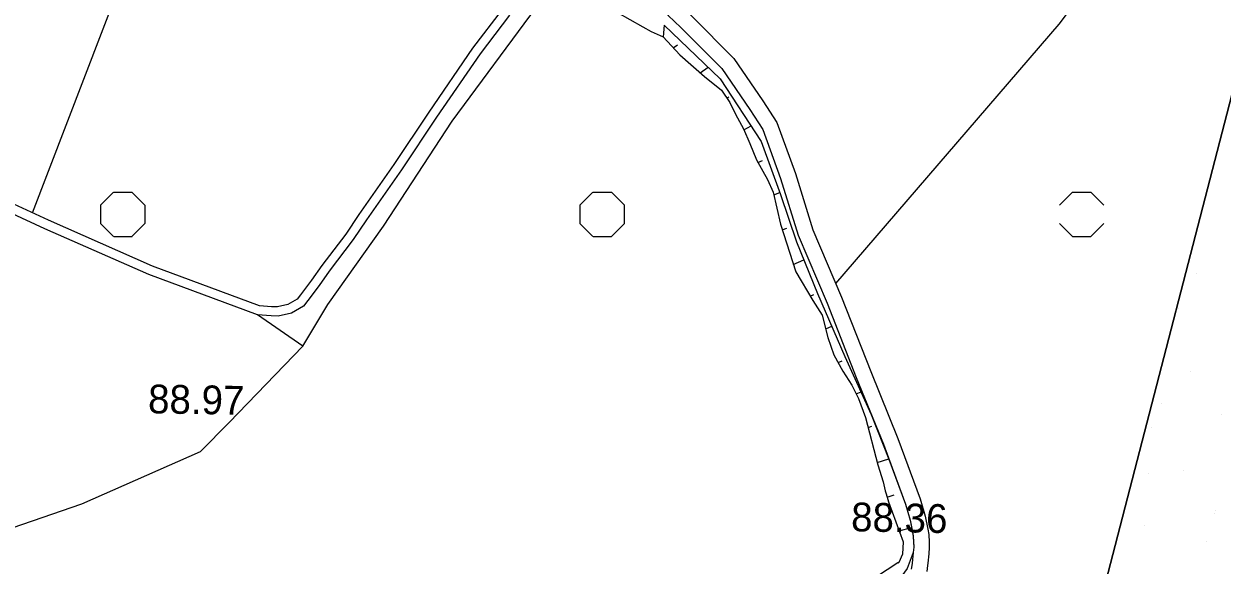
# Model space of a CAD drawing. Extents: x 417995 to 421451, y 4454518 to 4458015.
# Drawn here: x 419589 to 419838.9, y 4455818.4 to 4455931.2 of the extents above; entities that cross this region are included whole.
import ezdxf

# ---------------------------------------------------------------- set-up
doc = ezdxf.new("R2010")
doc.units = 0
for name, color, linetype in [('ADAKENARI', 7, 'Continuous'), ('PL_AYA_PARK_DINLENME', 7, 'Continuous'), ('Sev_Sevalti', 7, 'Continuous'), ('Sev_Sevustu', 7, 'Continuous'), ('Sev_Tarama', 7, 'Continuous'), ('Sinir_itirazli_Mulkiyet', 7, 'Continuous'), ('TR_TARIMALANI', 7, 'Continuous'), ('TRFAT_PARKALANI', 7, 'Continuous'), ('Y_Kot_Noktasi', 7, 'Continuous'), ('Yol_Toprak_Duz', 7, 'Continuous'), ('Yol_Toprak_Kesik', 7, 'Continuous')]:
    doc.layers.add(name, color=color, linetype=linetype)

msp = doc.modelspace()

# ---------------------------------------------------------------- linework, layer by layer
at = {"layer": 'ADAKENARI'}
msp.add_line((419802.57, 4455768.04), (419857.93, 4455982.18), dxfattribs=at)
at = {"layer": 'PL_AYA_PARK_DINLENME'}
msp.add_line((419857.93, 4455982.18), (419802.57, 4455768.04), dxfattribs=at)
at = {"layer": 'Sev_Sevalti'}
for points in [[(419722.59, 4455930.9), (419734.23, 4455919.77), (419742.81, 4455906.69), (419746.8, 4455895.65), (419750.17, 4455885.74), (419754.55, 4455874.96), (419760.26, 4455861.86), (419765.76, 4455849.74), (419769.43, 4455840.44), (419772.86, 4455831.09), (419773.85, 4455827.77), (419774.51, 4455824.38), (419774.6, 4455822.13), (419774.52, 4455821.02), (419773.68, 4455818.79)], [(419773.68, 4455818.79), (419773.27, 4455817.7), (419771.54, 4455815.36), (419769.9, 4455814.29), (419765.4, 4455812.32)]]:
    msp.add_lwpolyline(points, dxfattribs=at)
at = {"layer": 'Sev_Sevustu'}
msp.add_lwpolyline([(419722.59, 4455930.9), (419722.35, 4455928.48), (419725.85, 4455924.72), (419731, 4455920.2), (419734.51, 4455917.39), (419736.24, 4455914.81), (419737.46, 4455912.38), (419739.1, 4455909.29), (419740.39, 4455906.26), (419741.78, 4455902.83), (419744.1, 4455898.72), (419745.29, 4455896.1), (419746.81, 4455889.44), (419749.99, 4455879.51), (419753.59, 4455873.51), (419755.51, 4455870.47), (419756.71, 4455865.85), (419757.96, 4455862.2), (419759.84, 4455858.8), (419761.72, 4455855.87), (419763.07, 4455853.08), (419764.56, 4455849.13), (419767.14, 4455839.26), (419768.23, 4455835.73), (419768.63, 4455833.88), (419768.83, 4455833.23), (419769.34, 4455831.6), (419772.39, 4455823.2), (419772.25, 4455820.64), (419771.49, 4455818.95), (419771.29, 4455818.82), (419766.83, 4455815.9)], dxfattribs=at)
at = {"layer": 'Sev_Tarama'}
for p, q in [((419724.45, 4455926.22), (419725.36, 4455926.81)), ((419730.08, 4455921.01), (419731.74, 4455922.16)), ((419735.62, 4455915.74), (419736.07, 4455916.01)), ((419739.17, 4455909.14), (419740.68, 4455909.95)), ((419742.08, 4455902.3), (419743.09, 4455902.71)), ((419745.41, 4455895.59), (419746.67, 4455896.03)), ((419747.19, 4455888.25), (419748.13, 4455888.61)), ((419749.49, 4455881.06), (419751.68, 4455882.02)), ((419753.04, 4455874.44), (419753.77, 4455874.75)), ((419756.24, 4455867.65), (419757.5, 4455868.2)), ((419758.84, 4455860.6), (419759.67, 4455860.97)), ((419762.59, 4455854.07), (419763.61, 4455854.48)), ((419765.1, 4455847.06), (419765.86, 4455847.31)), ((419767.01, 4455839.8), (419769.38, 4455840.55)), ((419769.04, 4455832.56), (419770.5, 4455833.04)), ((419771.54, 4455825.55), (419774.15, 4455826.22)), ((419771.39, 4455818.89), (419771.52, 4455818.82))]:
    msp.add_line(p, q, dxfattribs=at)
at = {"layer": 'Sinir_itirazli_Mulkiyet'}
for points in [[(419758.33, 4455877.08), (419804.91, 4455931.16), (419826.52, 4455959.81), (419849.55, 4455994.87)], [(419590.83, 4455891.79), (419616.22, 4455958.11), (419626.17, 4455978.46), (419699.97, 4455949.35)], [(419647.19, 4455864.01), (419652.41, 4455872.72), (419664.03, 4455889.06), (419678.33, 4455910.91), (419695.96, 4455934.7), (419698.43, 4455936.55), (419702.07, 4455937.73), (419704.87, 4455937.41), (419708.59, 4455936.43), (419712.65, 4455933.61), (419718.13, 4455930.55)], [(419718.13, 4455930.55), (419719.83, 4455929.6), (419722.35, 4455928.48)], [(419446.69, 4455870.26), (419494.35, 4455848.08), (419518.75, 4455837.41), (419555.65, 4455824.53), (419557.74, 4455823.9), (419560.43, 4455822.99), (419562.32, 4455822.91), (419567.4, 4455822.93), (419572.37, 4455823.06), (419580.43, 4455824.06), (419601.07, 4455831.16), (419625.82, 4455842.07), (419631.81, 4455848.07), (419647.19, 4455864.01), (419637.72, 4455870.54)]]:
    msp.add_lwpolyline(points, dxfattribs=at)
at = {"layer": 'TR_TARIMALANI'}
for p, q in [((419605, 4455893.42), (419607.71, 4455896.12)), ((419607.75, 4455896.14), (419611.58, 4455896.14)), ((419614.25, 4455893.42), (419611.54, 4455896.12)), ((419705, 4455893.42), (419707.71, 4455896.12)), ((419707.75, 4455896.14), (419711.58, 4455896.14)), ((419714.25, 4455893.42), (419711.54, 4455896.12)), ((419805, 4455893.42), (419807.71, 4455896.12)), ((419807.75, 4455896.14), (419811.58, 4455896.14)), ((419814.25, 4455893.42), (419811.54, 4455896.12)), ((419605.04, 4455889.6), (419605.04, 4455893.43)), ((419614.29, 4455889.6), (419614.29, 4455893.43)), ((419705.04, 4455889.6), (419705.04, 4455893.43)), ((419714.29, 4455889.6), (419714.29, 4455893.43)), ((419607.71, 4455886.88), (419605, 4455889.58)), ((419611.54, 4455886.88), (419614.25, 4455889.58)), ((419707.71, 4455886.88), (419705, 4455889.58)), ((419711.54, 4455886.88), (419714.25, 4455889.58)), ((419807.71, 4455886.88), (419805, 4455889.58)), ((419811.54, 4455886.88), (419814.25, 4455889.58)), ((419607.75, 4455886.89), (419611.58, 4455886.89)), ((419707.75, 4455886.89), (419711.58, 4455886.89)), ((419807.75, 4455886.89), (419811.58, 4455886.89))]:
    msp.add_line(p, q, dxfattribs=at)
at = {"layer": 'TRFAT_PARKALANI'}
for p, q in [((419833.68, 4455879.24), (419833.68, 4455879.24)), ((419829.73, 4455871.84), (419829.73, 4455871.84)), ((419829.02, 4455870.02), (419829.02, 4455870.02)), ((419832.23, 4455858.68), (419832.23, 4455858.68)), ((419826.26, 4455852.15), (419826.26, 4455852.15)), ((419838.89, 4455849.7), (419838.89, 4455849.7)), ((419824.12, 4455847.09), (419824.12, 4455847.09)), ((419823.65, 4455837.37), (419823.65, 4455837.37)), ((419830.78, 4455838.11), (419830.78, 4455838.11)), ((419837.56, 4455829.85), (419837.56, 4455829.85)), ((419837.44, 4455829.13), (419837.44, 4455829.13)), ((419822.67, 4455826.53), (419822.67, 4455826.53)), ((419835.58, 4455823.31), (419835.58, 4455823.31))]:
    msp.add_line(p, q, dxfattribs=at)
at = {"layer": 'Yol_Toprak_Duz'}
for points in [[(419718.26, 4455943.12), (419718.56, 4455942.23), (419719.3, 4455940.21), (419720.07, 4455938.14), (419721.45, 4455935.62), (419723.37, 4455932.91), (419726.05, 4455930.44), (419734.58, 4455921.88), (419740.44, 4455913.37), (419743.11, 4455909.17), (419746.85, 4455898.93), (419750.48, 4455887.12), (419756.54, 4455872.99), (419762.61, 4455857.51), (419768.27, 4455843.57), (419772.86, 4455831.09)], [(419690.31, 4455933.04), (419684.16, 4455924.97), (419675.09, 4455911.72), (419667.79, 4455900.76), (419660.48, 4455890.34), (419657.72, 4455886.22), (419652.71, 4455879.67), (419650.57, 4455876.63), (419648.23, 4455873.56), (419647.31, 4455872.35), (419644.82, 4455870.88), (419642.07, 4455870.25), (419640.56, 4455870.31), (419637.72, 4455870.54), (419615.08, 4455878.92), (419593.35, 4455888.5), (419576.99, 4455896.01)], [(419772.86, 4455831.09), (419773.85, 4455827.77), (419774.37, 4455825.3), (419774.51, 4455824.38), (419774.59, 4455823.08), (419774.6, 4455822.13), (419774.52, 4455821.02), (419774.27, 4455818.79)], [(419774.27, 4455818.79), (419774.26, 4455818.68), (419774.1, 4455817.52)]]:
    msp.add_lwpolyline(points, dxfattribs=at)
at = {"layer": 'Yol_Toprak_Kesik'}
for points in [[(419721.1, 4455947.86), (419721.1, 4455946.87), (419721.14, 4455945.4), (419721.35, 4455944.16), (419721.63, 4455943.31), (419722.36, 4455941.34), (419723.04, 4455939.5), (419724.22, 4455937.35), (419725.83, 4455935.07), (419728.31, 4455932.79), (419737.1, 4455923.97), (419743.16, 4455915.17), (419746.05, 4455910.63), (419749.94, 4455899.97), (419753.54, 4455888.25), (419759.56, 4455874.23), (419765.64, 4455858.71), (419771.31, 4455844.75), (419775.92, 4455832.22)], [(419688.75, 4455934.19), (419682.59, 4455926.11), (419673.48, 4455912.81), (419666.19, 4455901.85), (419658.88, 4455891.44), (419656.14, 4455887.35), (419651.14, 4455880.82), (419649.01, 4455877.78), (419646.69, 4455874.74), (419646, 4455873.83), (419644.09, 4455872.7), (419641.89, 4455872.2), (419640.68, 4455872.24), (419638.14, 4455872.45), (419615.81, 4455880.71), (419594.14, 4455890.26), (419577.78, 4455897.78)], [(419775.92, 4455832.22), (419777.01, 4455828.57), (419777.57, 4455825.88), (419777.75, 4455824.73), (419777.85, 4455823.19), (419777.86, 4455822.03), (419777.77, 4455820.73), (419777.55, 4455818.75)], [(419777.55, 4455818.75), (419777.49, 4455818.27), (419777.33, 4455817.08)]]:
    msp.add_lwpolyline(points, dxfattribs=at)

# ---------------------------------------------------------------- texts
at = {"layer": 'Y_Kot_Noktasi'}
for s, rotation, p in [('88.97', 359.0723, (419614.88, 4455850.03)), ('88.36', 358.8393, (419761.51, 4455825.45))]:
    msp.add_text(s, height=6, rotation=rotation, dxfattribs=at).set_placement(p)

doc.saveas('drawing.dxf')
